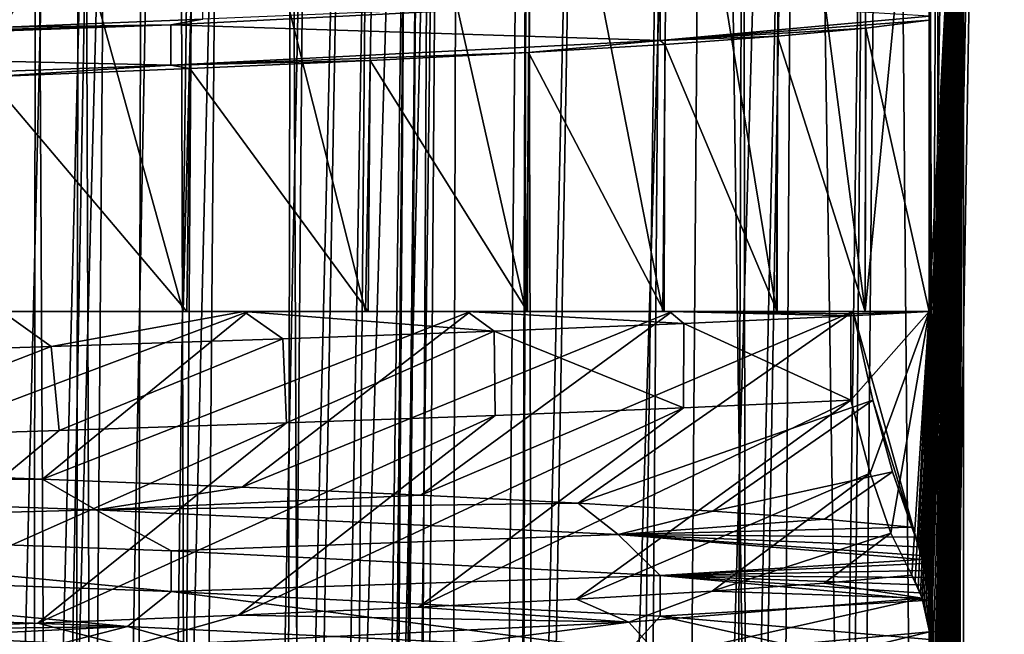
# Model space of a CAD drawing. Header units: millimetres. Extents: x -39.5 to 39.5, y -2 to 94.9.
# Tile 641 of 656: x 10.1 to 13.1, y 64 to 65.9. Entities that reach past the tile are written whole.
import ezdxf

# ---------------------------------------------------------------- set-up
doc = ezdxf.new("R2010")
doc.units = ezdxf.units.MM
doc.header["$LTSCALE"] = 65.185185
for name, color, linetype in [('12', 7, 'CONTINUOUS'), ('14', 7, 'CONTINUOUS'), ('458', 7, 'CONTINUOUS'), ('459', 7, 'CONTINUOUS'), ('460', 7, 'CONTINUOUS'), ('47', 7, 'CONTINUOUS'), ('51', 7, 'CONTINUOUS'), ('528', 7, 'CONTINUOUS'), ('529', 7, 'CONTINUOUS'), ('563', 7, 'CONTINUOUS'), ('615', 7, 'CONTINUOUS'), ('616', 7, 'CONTINUOUS'), ('617', 7, 'CONTINUOUS'), ('70', 7, 'CONTINUOUS'), ('71', 7, 'CONTINUOUS'), ('79', 7, 'CONTINUOUS')]:
    doc.layers.add(name, color=color, linetype=linetype)

msp = doc.modelspace()

# ---------------------------------------------------------------- linework, layer by layer
at = {"layer": '12', "color": 7, "linetype": 'Continuous'}
for points in [[(9.3443, 71, -14.3151), (10.2652, 71, -13.6698), (9.4765, 38.2974, -13.8814), (9.3443, 71, -14.3151)], [(10.2652, 71, -13.6698), (10.2065, 38.2987, -13.3538), (9.4765, 38.2974, -13.8814), (10.2652, 71, -13.6698)], [(10.5564, 71, 13.4463), (9.6496, 71, 14.1112), (9.9384, 38.2974, 13.5545), (10.5564, 71, 13.4463)], [(10.6502, 38.2974, 13.0027), (10.5564, 71, 13.4463), (9.9384, 38.2974, 13.5545), (10.6502, 38.2974, 13.0027)], [(11.4175, 71, 12.7232), (10.5564, 71, 13.4463), (10.6502, 38.2974, 13.0027), (11.4175, 71, 12.7232)], [(11.3315, 38.2987, 12.4134), (11.4175, 71, 12.7232), (10.6502, 38.2974, 13.0027), (11.3315, 38.2987, 12.4134)], [(12.4134, 38.2987, -11.3315), (12.7232, 71, -11.4175), (13.0025, 38.2974, -10.6503), (12.4134, 38.2987, -11.3315)], [(12.7232, 71, -11.4175), (13.4463, 71, -10.5564), (13.0025, 38.2974, -10.6503), (12.7232, 71, -11.4175)], [(13.0025, 38.2974, -10.6503), (13.4463, 71, -10.5564), (13.5544, 38.2974, -9.9386), (13.0025, 38.2974, -10.6503)]]:
    msp.add_3dface(points, dxfattribs=at)
at = {"layer": '14', "color": 7, "linetype": 'Continuous'}
for points in [[(9.7132, 60.1972, 11.2893), (9.2947, 60.1972, 11.6363), (10.1614, 94.3969, 11.5293), (9.7132, 60.1972, 11.2893)], [(10.1614, 94.3969, 11.5293), (9.2947, 60.1972, 11.6363), (9.314, 94.3969, 12.2241), (10.1614, 94.3969, 11.5293)], [(10.1189, 60.1972, 10.9271), (9.7132, 60.1972, 11.2893), (10.1614, 94.3969, 11.5293), (10.1189, 60.1972, 10.9271)], [(9.7658, 60.1972, -11.2438), (10.17, 60.1972, -10.8796), (9.9889, 94.3969, -11.6792), (9.7658, 60.1972, -11.2438)], [(9.9889, 94.3969, -11.6792), (10.17, 60.1972, -10.8796), (10.7968, 94.3969, -10.9366), (9.9889, 94.3969, -11.6792)], [(10.5111, 60.1972, 10.5503), (10.1189, 60.1972, 10.9271), (10.9574, 94.3969, 10.7756), (10.5111, 60.1972, 10.5503)], [(10.9574, 94.3969, 10.7756), (10.1189, 60.1972, 10.9271), (10.1614, 94.3969, 11.5293), (10.9574, 94.3969, 10.7756)], [(10.17, 60.1972, -10.8796), (10.5606, 60.1972, -10.5009), (10.7968, 94.3969, -10.9366), (10.17, 60.1972, -10.8796)], [(10.8894, 60.1972, 10.1594), (10.5111, 60.1972, 10.5503), (10.9574, 94.3969, 10.7756), (10.8894, 60.1972, 10.1594)], [(10.5606, 60.1972, -10.5009), (10.937, 60.1972, -10.1082), (10.7968, 94.3969, -10.9366), (10.5606, 60.1972, -10.5009)], [(10.7968, 94.3969, -10.9366), (10.937, 60.1972, -10.1082), (11.5489, 94.3969, -10.1392), (10.7968, 94.3969, -10.9366)], [(11.2532, 60.1972, 9.755), (10.8894, 60.1972, 10.1594), (11.6978, 94.3969, 9.967), (11.2532, 60.1972, 9.755)], [(11.6978, 94.3969, 9.967), (10.8894, 60.1972, 10.1594), (10.9574, 94.3969, 10.7756), (11.6978, 94.3969, 9.967)], [(10.937, 60.1972, -10.1082), (11.2987, 60.1972, -9.7022), (11.5489, 94.3969, -10.1392), (10.937, 60.1972, -10.1082)], [(11.6019, 60.1972, 9.3376), (11.2532, 60.1972, 9.755), (11.6978, 94.3969, 9.967), (11.6019, 60.1972, 9.3376)], [(11.2987, 60.1972, -9.7022), (11.6453, 60.1972, -9.2833), (11.5489, 94.3969, -10.1392), (11.2987, 60.1972, -9.7022)], [(11.5489, 94.3969, -10.1392), (11.6453, 60.1972, -9.2833), (12.2419, 94.3969, -9.2907), (11.5489, 94.3969, -10.1392)], [(11.9351, 60.1972, 8.9076), (11.6019, 60.1972, 9.3376), (12.3786, 94.3969, 9.1077), (11.9351, 60.1972, 8.9076)], [(12.3786, 94.3969, 9.1077), (11.6019, 60.1972, 9.3376), (11.6978, 94.3969, 9.967), (12.3786, 94.3969, 9.1077)], [(11.6453, 60.1972, -9.2833), (11.9763, 60.1972, -8.8522), (12.2419, 94.3969, -9.2907), (11.6453, 60.1972, -9.2833)], [(12.2525, 60.1972, 8.4658), (11.9351, 60.1972, 8.9076), (12.3786, 94.3969, 9.1077), (12.2525, 60.1972, 8.4658)], [(11.9763, 60.1972, -8.8522), (12.2913, 60.1972, -8.4093), (12.2419, 94.3969, -9.2907), (11.9763, 60.1972, -8.8522)], [(12.2419, 94.3969, -9.2907), (12.2913, 60.1972, -8.4093), (12.8722, 94.3969, -8.3956), (12.2419, 94.3969, -9.2907)], [(12.5535, 60.1972, 8.0128), (12.2525, 60.1972, 8.4658), (12.9964, 94.3969, 8.2021), (12.5535, 60.1972, 8.0128)], [(12.9964, 94.3969, 8.2021), (12.2525, 60.1972, 8.4658), (12.3786, 94.3969, 9.1077), (12.9964, 94.3969, 8.2021)], [(12.2913, 60.1972, -8.4093), (12.5899, 60.1972, -7.9553), (12.8722, 94.3969, -8.3956), (12.2913, 60.1972, -8.4093)], [(12.8376, 60.1972, 7.5491), (12.5535, 60.1972, 8.0128), (12.9964, 94.3969, 8.2021), (12.8376, 60.1972, 7.5491)], [(12.5899, 60.1972, -7.9553), (12.8718, 60.1972, -7.4908), (12.8722, 94.3969, -8.3956), (12.5899, 60.1972, -7.9553)], [(13.1046, 60.1972, 7.0755), (12.8376, 60.1972, 7.5491), (13.5479, 94.3969, 7.255), (13.1046, 60.1972, 7.0755)], [(13.5479, 94.3969, 7.255), (12.8376, 60.1972, 7.5491), (12.9964, 94.3969, 8.2021), (13.5479, 94.3969, 7.255)], [(12.8718, 60.1972, -7.4908), (13.1364, 60.1972, -7.0163), (13.4372, 94.3969, -7.458), (12.8718, 60.1972, -7.4908)], [(12.8722, 94.3969, -8.3956), (12.8718, 60.1972, -7.4908), (13.4372, 94.3969, -7.458), (12.8722, 94.3969, -8.3956)]]:
    msp.add_3dface(points, dxfattribs=at)
at = {"layer": '458', "linetype": 'Continuous'}
for points in [[(9.9569, 65, -8.358), (10.0231, 67, -8.2785), (10.5761, 65, -7.5595), (9.9569, 65, -8.358)], [(10.6265, 67, 7.4885), (10.0231, 67, 8.2785), (10.0334, 65.8661, 8.2663), (10.6265, 67, 7.4885)], [(10.0231, 67, -8.2785), (10.6265, 67, -7.4885), (10.5761, 65, -7.5595), (10.0231, 67, -8.2785)], [(10.6359, 65.8905, 7.4751), (10.6265, 67, 7.4885), (10.0334, 65.8661, 8.2663), (10.6359, 65.8905, 7.4751)], [(10.5761, 65, -7.5595), (10.6265, 67, -7.4885), (11.1303, 65, -6.7165), (10.5761, 65, -7.5595)], [(10.6265, 67, -7.4885), (11.1683, 67, -6.6531), (11.1303, 65, -6.7165), (10.6265, 67, -7.4885)], [(11.1303, 65, -6.7165), (11.1683, 67, -6.6531), (11.6184, 65, -5.832), (11.1303, 65, -6.7165)], [(11.1683, 67, -6.6531), (11.6443, 67, -5.7801), (11.6184, 65, -5.832), (11.1683, 67, -6.6531)], [(11.6184, 65, -5.832), (11.6443, 67, -5.7801), (12.0356, 65, -4.9132), (11.6184, 65, -5.832)], [(11.6443, 67, -5.7801), (12.0523, 67, -4.872), (12.0356, 65, -4.9132), (11.6443, 67, -5.7801)], [(12.0356, 65, -4.9132), (12.0523, 67, -4.872), (12.3809, 65, -3.9641), (12.0356, 65, -4.9132)], [(12.0523, 67, -4.872), (12.3897, 67, -3.9364), (12.3809, 65, -3.9641), (12.0523, 67, -4.872)], [(12.3809, 65, -3.9641), (12.3897, 67, -3.9364), (12.6504, 65, -2.994), (12.3809, 65, -3.9641)], [(12.3897, 67, -3.9364), (12.6536, 67, -2.9801), (12.6504, 65, -2.994), (12.3897, 67, -3.9364)], [(12.6536, 67, -2.9801), (12.8452, 67, -2.0005), (12.6504, 65, -2.994), (12.6536, 67, -2.9801)], [(12.6504, 65, -2.994), (12.8452, 67, -2.0005), (12.8452, 65, -2.0005), (12.6504, 65, -2.994)], [(12.8452, 65, 2.0005), (12.8452, 65.8873, 2.0005), (12.6526, 65.8628, 2.9851), (12.8452, 65, 2.0005)], [(12.3845, 65.8382, 3.9529), (12.651, 65, 2.9912), (12.6526, 65.8628, 2.9851), (12.3845, 65.8382, 3.9529)], [(12.651, 65, 2.9912), (12.8452, 65, 2.0005), (12.6526, 65.8628, 2.9851), (12.651, 65, 2.9912)], [(11.6271, 65.7889, 5.8146), (12.0392, 65, 4.9043), (12.0417, 65.8135, 4.8986), (11.6271, 65.7889, 5.8146)], [(12.0392, 65, 4.9043), (12.3828, 65, 3.9582), (12.0417, 65.8135, 4.8986), (12.0392, 65, 4.9043)], [(12.0417, 65.8135, 4.8986), (12.3828, 65, 3.9582), (12.3845, 65.8382, 3.9529), (12.0417, 65.8135, 4.8986)], [(12.3828, 65, 3.9582), (12.651, 65, 2.9912), (12.3845, 65.8382, 3.9529), (12.3828, 65, 3.9582)], [(11.1449, 65.7644, 6.6926), (11.6239, 65, 5.8211), (11.6271, 65.7889, 5.8146), (11.1449, 65.7644, 6.6926)], [(11.6239, 65, 5.8211), (12.0392, 65, 4.9043), (11.6271, 65.7889, 5.8146), (11.6239, 65, 5.8211)], [(10.5964, 65.7398, 7.531), (11.1385, 65, 6.7029), (11.1449, 65.7644, 6.6926), (10.5964, 65.7398, 7.531)], [(11.1385, 65, 6.7029), (11.6239, 65, 5.8211), (11.1449, 65.7644, 6.6926), (11.1385, 65, 6.7029)], [(9.982, 65.7152, 8.3282), (10.5867, 65, 7.5447), (10.5964, 65.7398, 7.531), (9.982, 65.7152, 8.3282)], [(10.5867, 65, 7.5447), (11.1385, 65, 6.7029), (10.5964, 65.7398, 7.531), (10.5867, 65, 7.5447)], [(9.9711, 65, 8.341), (10.5867, 65, 7.5447), (9.982, 65.7152, 8.3282), (9.9711, 65, 8.341)]]:
    msp.add_3dface(points, dxfattribs=at)
at = {"layer": '459', "linetype": 'Continuous'}
for points in [[(9.296, 65, 9.0876), (8.565, 65, 9.7794), (10.7602, 65, 9.043), (9.296, 65, 9.0876)], [(10.7602, 65, 9.043), (8.565, 65, 9.7794), (10.0249, 65, 9.7933), (10.7602, 65, 9.043)], [(9.279, 65, -9.1049), (9.9569, 65, -8.358), (10.7733, 65, -8.9719), (9.279, 65, -9.1049)], [(10.0385, 65, -9.7278), (9.279, 65, -9.1049), (10.7733, 65, -8.9719), (10.0385, 65, -9.7278)], [(9.9711, 65, 8.341), (9.296, 65, 9.0876), (10.7602, 65, 9.043), (9.9711, 65, 8.341)], [(9.9569, 65, -8.358), (10.5761, 65, -7.5595), (11.4505, 65, -8.1618), (9.9569, 65, -8.358)], [(10.7733, 65, -8.9719), (9.9569, 65, -8.358), (11.4505, 65, -8.1618), (10.7733, 65, -8.9719)], [(10.5867, 65, 7.5447), (9.9711, 65, 8.341), (11.44, 65, 8.2372), (10.5867, 65, 7.5447)], [(11.44, 65, 8.2372), (9.9711, 65, 8.341), (10.7602, 65, 9.043), (11.44, 65, 8.2372)], [(10.5761, 65, -7.5595), (11.1303, 65, -6.7165), (12.0636, 65, -7.3044), (10.5761, 65, -7.5595)], [(11.4505, 65, -8.1618), (10.5761, 65, -7.5595), (12.0636, 65, -7.3044), (11.4505, 65, -8.1618)], [(11.1385, 65, 6.7029), (10.5867, 65, 7.5447), (12.0559, 65, 7.3848), (11.1385, 65, 6.7029)], [(12.0559, 65, 7.3848), (10.5867, 65, 7.5447), (11.44, 65, 8.2372), (12.0559, 65, 7.3848)], [(11.1303, 65, -6.7165), (11.6184, 65, -5.832), (12.6147, 65, -6.3975), (11.1303, 65, -6.7165)], [(11.1303, 65, -6.7165), (12.6147, 65, -6.3975), (12.0636, 65, -7.3044), (11.1303, 65, -6.7165)], [(11.6239, 65, 5.8211), (11.1385, 65, 6.7029), (12.6102, 65, 6.4834), (11.6239, 65, 5.8211)], [(12.6102, 65, 6.4834), (11.1385, 65, 6.7029), (12.0559, 65, 7.3848), (12.6102, 65, 6.4834)], [(11.6184, 65, -5.832), (12.0356, 65, -4.9132), (12.6147, 65, -6.3975), (11.6184, 65, -5.832)], [(12.0392, 65, 4.9043), (11.6239, 65, 5.8211), (12.6102, 65, 6.4834), (12.0392, 65, 4.9043)], [(12.0356, 65, -4.9132), (12.3809, 65, -3.9641), (12.6147, 65, -6.3975), (12.0356, 65, -4.9132)], [(12.3828, 65, 3.9582), (12.0392, 65, 4.9043), (12.6102, 65, 6.4834), (12.3828, 65, 3.9582)], [(12.3809, 65, -3.9641), (12.6504, 65, -2.994), (12.6147, 65, -6.3975), (12.3809, 65, -3.9641)], [(12.651, 65, 2.9912), (12.3828, 65, 3.9582), (12.6102, 65, 6.4834), (12.651, 65, 2.9912)], [(12.8452, 65, 2.0005), (12.651, 65, 2.9912), (12.6102, 65, 6.4834), (12.8452, 65, 2.0005)], [(12.6504, 65, -2.994), (12.8452, 65, -2.0005), (12.6147, 65, -6.3975), (12.6504, 65, -2.994)]]:
    msp.add_3dface(points, dxfattribs=at)
at = {"layer": '460', "linetype": 'Continuous'}
for points in [[(12.6076, 64.987, 6.5337), (12.0988, 64.9638, 7.4336), (12.6076, 64.7306, 6.5337), (12.6076, 64.987, 6.5337)], [(11.5224, 64.9405, 8.2991), (10.8795, 64.917, 9.1256), (10.8908, 64.661, 9.1121), (11.5224, 64.9405, 8.2991)], [(11.5254, 64.6842, 8.2948), (11.5224, 64.9405, 8.2991), (10.8908, 64.661, 9.1121), (11.5254, 64.6842, 8.2948)], [(12.0988, 64.9638, 7.4336), (11.5224, 64.9405, 8.2991), (12.0986, 64.7074, 7.4339), (12.0988, 64.9638, 7.4336)], [(12.0986, 64.7074, 7.4339), (11.5224, 64.9405, 8.2991), (11.5254, 64.6842, 8.2948), (12.0986, 64.7074, 7.4339)], [(12.6076, 64.7306, 6.5337), (12.0988, 64.9638, 7.4336), (12.0986, 64.7074, 7.4339), (12.6076, 64.7306, 6.5337)], [(10.8795, 64.917, 9.1256), (10.1741, 64.8935, 9.9059), (10.1984, 64.6378, 9.8809), (10.8795, 64.917, 9.1256)], [(10.8908, 64.661, 9.1121), (10.8795, 64.917, 9.1256), (10.1984, 64.6378, 9.8809), (10.8908, 64.661, 9.1121)], [(10.1741, 64.8935, 9.9059), (9.4134, 64.8699, 10.6314), (9.4523, 64.6146, 10.5969), (10.1741, 64.8935, 9.9059)], [(10.1984, 64.6378, 9.8809), (10.1741, 64.8935, 9.9059), (9.4523, 64.6146, 10.5969), (10.1984, 64.6378, 9.8809)]]:
    msp.add_3dface(points, dxfattribs=at)
at = {"layer": '47', "color": 7, "linetype": 'Continuous'}
for points in [[(10.4587, 71, -13.9278), (11.3428, 71, -13.2178), (10.3807, 38.2987, -13.586), (10.4587, 71, -13.9278)], [(10.3807, 38.2987, -13.586), (11.3428, 71, -13.2178), (11.1708, 38.2971, -12.9442), (10.3807, 38.2987, -13.586)], [(11.3428, 71, -13.2178), (12.1789, 71, -12.4517), (11.1708, 38.2971, -12.9442), (11.3428, 71, -13.2178)], [(11.1708, 38.2971, -12.9442), (12.1789, 71, -12.4517), (11.922, 38.2971, -12.2557), (11.1708, 38.2971, -12.9442)], [(12.1789, 71, -12.4517), (12.6296, 38.2987, -11.5253), (11.922, 38.2971, -12.2557), (12.1789, 71, -12.4517)], [(12.1789, 71, -12.4517), (12.9633, 71, -11.6328), (12.6296, 38.2987, -11.5253), (12.1789, 71, -12.4517)]]:
    msp.add_3dface(points, dxfattribs=at)
at = {"layer": '51', "color": 7, "linetype": 'Continuous'}
for points in [[(12.4517, 71, 12.1789), (11.6328, 71, 12.9633), (11.5253, 38.2987, 12.6296), (12.4517, 71, 12.1789)], [(12.4517, 71, 12.1789), (11.5253, 38.2987, 12.6296), (12.2557, 38.2971, 11.922), (12.4517, 71, 12.1789)], [(12.9442, 38.2971, 11.1708), (12.4517, 71, 12.1789), (12.2557, 38.2971, 11.922), (12.9442, 38.2971, 11.1708)], [(13.2178, 71, 11.3428), (12.4517, 71, 12.1789), (12.9442, 38.2971, 11.1708), (13.2178, 71, 11.3428)], [(13.586, 38.2987, 10.3807), (13.2178, 71, 11.3428), (12.9442, 38.2971, 11.1708), (13.586, 38.2987, 10.3807)]]:
    msp.add_3dface(points, dxfattribs=at)
at = {"layer": '528', "linetype": 'Continuous'}
for points in [[(12.95, 67), (12.8452, 65, 2.0005), (12.8034, 64.1788, 2.798), (12.95, 67)], [(12.8122, 62.1593, 2.6303), (12.95, 67), (12.8034, 62.1788, 2.798), (12.8122, 62.1593, 2.6303)], [(12.95, 67), (12.8495, 63.9313, 1.9186), (12.8034, 62.1788, 2.798), (12.95, 67)], [(12.8122, 64.1593, 2.6303), (12.95, 67), (12.8034, 64.1788, 2.798), (12.8122, 64.1593, 2.6303)], [(12.8194, 62.1403, 2.4914), (12.95, 67), (12.8122, 62.1593, 2.6303), (12.8194, 62.1403, 2.4914)], [(12.8194, 64.1403, 2.4914), (12.95, 67), (12.8122, 64.1593, 2.6303), (12.8194, 64.1403, 2.4914)], [(12.8239, 60.1271, 2.4063), (12.95, 67), (12.8174, 60.1459, 2.5302), (12.8239, 60.1271, 2.4063)], [(12.8174, 60.1459, 2.5302), (12.95, 67), (12.8495, 61.9313, 1.9186), (12.8174, 60.1459, 2.5302)], [(12.8238, 62.1273, 2.4074), (12.95, 67), (12.8194, 62.1403, 2.4914), (12.8238, 62.1273, 2.4074)], [(12.8238, 64.1273, 2.4074), (12.95, 67), (12.8194, 64.1403, 2.4914), (12.8238, 64.1273, 2.4074)], [(12.8255, 62.1219, 2.3749), (12.95, 67), (12.8238, 62.1273, 2.4074), (12.8255, 62.1219, 2.3749)], [(12.8255, 64.1219, 2.3749), (12.95, 67), (12.8238, 64.1273, 2.4074), (12.8255, 64.1219, 2.3749)], [(12.8258, 60.1211, 2.3701), (12.95, 67), (12.8239, 60.1271, 2.4063), (12.8258, 60.1211, 2.3701)], [(12.8308, 58.1041, 2.2745), (12.95, 67), (12.8255, 58.1219, 2.3749), (12.8308, 58.1041, 2.2745)], [(12.8255, 58.1219, 2.3749), (12.95, 67), (12.8507, 59.9641, 1.8954), (12.8255, 58.1219, 2.3749)], [(12.8308, 62.1041, 2.2745), (12.95, 67), (12.8255, 62.1219, 2.3749), (12.8308, 62.1041, 2.2745)], [(12.8308, 64.1041, 2.2745), (12.95, 67), (12.8255, 64.1219, 2.3749), (12.8308, 64.1041, 2.2745)], [(12.8326, 60.0973, 2.24), (12.95, 67), (12.8258, 60.1211, 2.3701), (12.8326, 60.0973, 2.24)], [(12.8355, 56.0857, 2.184), (12.95, 67), (12.8308, 56.1041, 2.2745), (12.8355, 56.0857, 2.184)], [(12.8308, 56.1041, 2.2745), (12.95, 67), (12.8503, 57.9766, 1.9023), (12.8308, 56.1041, 2.2745)], [(12.8355, 58.0857, 2.184), (12.95, 67), (12.8308, 58.1041, 2.2745), (12.8355, 58.0857, 2.184)], [(12.8355, 62.0857, 2.184), (12.95, 67), (12.8308, 62.1041, 2.2745), (12.8355, 62.0857, 2.184)], [(12.8355, 64.0857, 2.184), (12.95, 67), (12.8308, 64.1041, 2.2745), (12.8355, 64.0857, 2.184)], [(12.8386, 60.0723, 2.1254), (12.95, 67), (12.8326, 60.0973, 2.24), (12.8386, 60.0723, 2.1254)], [(12.8401, 56.0654, 2.0979), (12.95, 67), (12.8355, 56.0857, 2.184), (12.8401, 56.0654, 2.0979)], [(12.8401, 58.0654, 2.0979), (12.95, 67), (12.8355, 58.0857, 2.184), (12.8401, 58.0654, 2.0979)], [(12.8401, 62.0654, 2.0979), (12.95, 67), (12.8355, 62.0857, 2.184), (12.8401, 62.0654, 2.0979)], [(12.8401, 64.0654, 2.0979), (12.95, 67), (12.8355, 64.0857, 2.184), (12.8401, 64.0654, 2.0979)], [(12.8413, 54.059, 2.0739), (12.95, 67), (12.8369, 54.0797, 2.1572), (12.8413, 54.059, 2.0739)], [(12.8369, 54.0797, 2.1572), (12.95, 67), (12.8503, 55.9766, 1.9023), (12.8369, 54.0797, 2.1572)], [(12.8439, 60.0445, 2.0248), (12.95, 67), (12.8386, 60.0723, 2.1254), (12.8439, 60.0445, 2.0248)], [(12.8442, 48.0424, 2.0183), (12.95, 67), (12.8401, 48.0654, 2.0979), (12.8442, 48.0424, 2.0183)], [(12.8401, 48.0654, 2.0979), (12.95, 67), (12.8503, 49.9766, 1.9023), (12.8401, 48.0654, 2.0979)], [(12.8442, 50.0424, 2.0183), (12.95, 67), (12.8401, 50.0654, 2.0979), (12.8442, 50.0424, 2.0183)], [(12.8401, 50.0654, 2.0979), (12.95, 67), (12.8503, 51.9766, 1.9023), (12.8401, 50.0654, 2.0979)], [(12.8442, 52.0424, 2.0183), (12.95, 67), (12.8401, 52.0654, 2.0979), (12.8442, 52.0424, 2.0183)], [(12.8401, 52.0654, 2.0979), (12.95, 67), (12.8505, 53.9599, 1.899), (12.8401, 52.0654, 2.0979)], [(12.8442, 56.0424, 2.0183), (12.95, 67), (12.8401, 56.0654, 2.0979), (12.8442, 56.0424, 2.0183)], [(12.8442, 58.0424, 2.0183), (12.95, 67), (12.8401, 58.0654, 2.0979), (12.8442, 58.0424, 2.0183)], [(12.8442, 62.0424, 2.0183), (12.95, 67), (12.8401, 62.0654, 2.0979), (12.8442, 62.0424, 2.0183)], [(12.8442, 64.0424, 2.0183), (12.95, 67), (12.8401, 64.0654, 2.0979), (12.8442, 64.0424, 2.0183)], [(12.8454, 54.0346, 1.9958), (12.95, 67), (12.8413, 54.059, 2.0739), (12.8454, 54.0346, 1.9958)], [(12.8475, 38.0187, 1.9567), (12.95, 67), (12.8436, 38.046, 2.0295), (12.8475, 38.0187, 1.9567)], [(12.8436, 38.046, 2.0295), (12.95, 67), (12.8503, 39.9766, 1.9023), (12.8436, 38.046, 2.0295)], [(12.8474, 44.0192, 1.958), (12.95, 67), (12.8438, 44.0451, 2.0267), (12.8474, 44.0192, 1.958)], [(12.8438, 44.0451, 2.0267), (12.95, 67), (12.8503, 45.9766, 1.9023), (12.8438, 44.0451, 2.0267)], [(12.8467, 60.0247, 1.9705), (12.95, 67), (12.8439, 60.0445, 2.0248), (12.8467, 60.0247, 1.9705)], [(12.8467, 40.0248, 1.9707), (12.95, 67), (12.8442, 40.0424, 2.0183), (12.8467, 40.0248, 1.9707)], [(12.8442, 40.0424, 2.0183), (12.95, 67), (12.8503, 41.9766, 1.9023), (12.8442, 40.0424, 2.0183)], [(12.8467, 42.0248, 1.9707), (12.95, 67), (12.8442, 42.0424, 2.0183), (12.8467, 42.0248, 1.9707)], [(12.8442, 42.0424, 2.0183), (12.95, 67), (12.8501, 43.9849, 1.907), (12.8442, 42.0424, 2.0183)], [(12.8467, 46.0248, 1.9707), (12.95, 67), (12.8442, 46.0424, 2.0183), (12.8467, 46.0248, 1.9707)], [(12.8442, 46.0424, 2.0183), (12.95, 67), (12.8503, 47.9766, 1.9023), (12.8442, 46.0424, 2.0183)], [(12.8467, 48.0248, 1.9707), (12.95, 67), (12.8442, 48.0424, 2.0183), (12.8467, 48.0248, 1.9707)], [(12.8467, 50.0248, 1.9707), (12.95, 67), (12.8442, 50.0424, 2.0183), (12.8467, 50.0248, 1.9707)], [(12.8467, 52.0248, 1.9707), (12.95, 67), (12.8442, 52.0424, 2.0183), (12.8467, 52.0248, 1.9707)], [(12.8467, 56.0248, 1.9707), (12.95, 67), (12.8442, 56.0424, 2.0183), (12.8467, 56.0248, 1.9707)], [(12.8467, 58.0248, 1.9707), (12.95, 67), (12.8442, 58.0424, 2.0183), (12.8467, 58.0248, 1.9707)], [(12.8467, 62.0248, 1.9707), (12.95, 67), (12.8442, 62.0424, 2.0183), (12.8467, 62.0248, 1.9707)], [(12.8467, 64.0248, 1.9707), (12.95, 67), (12.8442, 64.0424, 2.0183), (12.8467, 64.0248, 1.9707)], [(12.8452, 65, 2.0005), (12.95, 67), (12.8476, 65.9091, 1.953), (12.8452, 65, 2.0005)], [(12.8467, 54.025, 1.971), (12.95, 67), (12.8454, 54.0346, 1.9958), (12.8467, 54.025, 1.971)], [(12.8478, 40.0153, 1.9499), (12.95, 67), (12.8467, 40.0248, 1.9707), (12.8478, 40.0153, 1.9499)], [(12.8478, 42.0153, 1.9499), (12.95, 67), (12.8467, 42.0248, 1.9707), (12.8478, 42.0153, 1.9499)], [(12.8478, 46.0153, 1.9499), (12.95, 67), (12.8467, 46.0248, 1.9707), (12.8478, 46.0153, 1.9499)], [(12.8478, 48.0153, 1.9499), (12.95, 67), (12.8467, 48.0248, 1.9707), (12.8478, 48.0153, 1.9499)], [(12.8478, 50.0153, 1.9499), (12.95, 67), (12.8467, 50.0248, 1.9707), (12.8478, 50.0153, 1.9499)], [(12.8478, 52.0153, 1.9499), (12.95, 67), (12.8467, 52.0248, 1.9707), (12.8478, 52.0153, 1.9499)], [(12.8488, 54.0048, 1.9309), (12.95, 67), (12.8467, 54.025, 1.971), (12.8488, 54.0048, 1.9309)], [(12.8478, 56.0153, 1.9499), (12.95, 67), (12.8467, 56.0248, 1.9707), (12.8478, 56.0153, 1.9499)], [(12.8478, 58.0153, 1.9499), (12.95, 67), (12.8467, 58.0248, 1.9707), (12.8478, 58.0153, 1.9499)], [(12.8479, 60.0141, 1.9474), (12.95, 67), (12.8467, 60.0247, 1.9705), (12.8479, 60.0141, 1.9474)], [(12.8478, 62.0153, 1.9499), (12.95, 67), (12.8467, 62.0248, 1.9707), (12.8478, 62.0153, 1.9499)], [(12.8478, 64.0153, 1.9499), (12.95, 67), (12.8467, 64.0248, 1.9707), (12.8478, 64.0153, 1.9499)], [(12.8501, 43.9849, 1.907), (12.95, 67), (12.8474, 44.0192, 1.958), (12.8501, 43.9849, 1.907)], [(12.95, 38), (12.95, 67), (12.8475, 38.0187, 1.9567), (12.95, 38)], [(12.8503, 39.9766, 1.9023), (12.95, 67), (12.8478, 40.0153, 1.9499), (12.8503, 39.9766, 1.9023)], [(12.8503, 41.9766, 1.9023), (12.95, 67), (12.8478, 42.0153, 1.9499), (12.8503, 41.9766, 1.9023)], [(12.8503, 45.9766, 1.9023), (12.95, 67), (12.8478, 46.0153, 1.9499), (12.8503, 45.9766, 1.9023)], [(12.8503, 47.9766, 1.9023), (12.95, 67), (12.8478, 48.0153, 1.9499), (12.8503, 47.9766, 1.9023)], [(12.8503, 49.9766, 1.9023), (12.95, 67), (12.8478, 50.0153, 1.9499), (12.8503, 49.9766, 1.9023)], [(12.8503, 51.9766, 1.9023), (12.95, 67), (12.8478, 52.0153, 1.9499), (12.8503, 51.9766, 1.9023)], [(12.8503, 55.9766, 1.9023), (12.95, 67), (12.8478, 56.0153, 1.9499), (12.8503, 55.9766, 1.9023)], [(12.8503, 57.9766, 1.9023), (12.95, 67), (12.8478, 58.0153, 1.9499), (12.8503, 57.9766, 1.9023)], [(12.8503, 61.9766, 1.9023), (12.95, 67), (12.8478, 62.0153, 1.9499), (12.8503, 61.9766, 1.9023)], [(12.8503, 63.9766, 1.9023), (12.95, 67), (12.8478, 64.0153, 1.9499), (12.8503, 63.9766, 1.9023)], [(12.8507, 59.9641, 1.8954), (12.95, 67), (12.8479, 60.0141, 1.9474), (12.8507, 59.9641, 1.8954)], [(12.8505, 53.9599, 1.899), (12.95, 67), (12.8488, 54.0048, 1.9309), (12.8505, 53.9599, 1.899)], [(12.8495, 61.9313, 1.9186), (12.95, 67), (12.8503, 61.9766, 1.9023), (12.8495, 61.9313, 1.9186)], [(12.8495, 63.9313, 1.9186), (12.95, 67), (12.8503, 63.9766, 1.9023), (12.8495, 63.9313, 1.9186)], [(12.8467, 65.9, 1.9713), (12.8452, 65, 2.0005), (12.8476, 65.9091, 1.953), (12.8467, 65.9, 1.9713)], [(12.8452, 65.8873, 2.0005), (12.8452, 65, 2.0005), (12.8467, 65.9, 1.9713), (12.8452, 65.8873, 2.0005)], [(12.8452, 65, 2.0005), (12.6076, 64.987, 6.5337), (12.6076, 64.7306, 6.5337), (12.8452, 65, 2.0005)], [(12.6076, 64.987, 6.5337), (12.8452, 65, 2.0005), (12.6089, 64.9935, 6.5085), (12.6076, 64.987, 6.5337)], [(12.8452, 65, 2.0005), (12.6076, 64.7306, 6.5337), (12.6665, 64.5078, 5.4086), (12.8452, 65, 2.0005)], [(12.8452, 65, 2.0005), (12.6102, 65, 6.4834), (12.6089, 64.9935, 6.5085), (12.8452, 65, 2.0005)], [(12.7287, 64.3251, 4.222), (12.8452, 65, 2.0005), (12.6665, 64.5078, 5.4086), (12.7287, 64.3251, 4.222)], [(12.7927, 64.1975, 3.001), (12.8452, 65, 2.0005), (12.7287, 64.3251, 4.222), (12.7927, 64.1975, 3.001)], [(12.8034, 64.1788, 2.798), (12.8452, 65, 2.0005), (12.7927, 64.1975, 3.001), (12.8034, 64.1788, 2.798)]]:
    msp.add_3dface(points, dxfattribs=at)
at = {"layer": '529', "linetype": 'Continuous'}
for points in [[(12.8452, 67, -2.0005), (12.95, 67), (12.95, 38), (12.8452, 67, -2.0005)], [(12.8452, 65, -2.0005), (12.8452, 67, -2.0005), (12.85, 64.0799, -1.9079), (12.8452, 65, -2.0005)], [(12.8452, 67, -2.0005), (12.95, 38), (12.85, 64.0799, -1.9079), (12.8452, 67, -2.0005)], [(12.6147, 65, -6.3975), (12.8452, 65, -2.0005), (12.8134, 64.284, -2.6061), (12.6147, 65, -6.3975)], [(12.6746, 64.7309, -5.2554), (12.6147, 65, -6.3975), (12.8134, 64.284, -2.6061), (12.6746, 64.7309, -5.2554)], [(12.8134, 64.284, -2.6061), (12.8452, 65, -2.0005), (12.8208, 64.2574, -2.4657), (12.8134, 64.284, -2.6061)], [(12.8208, 64.2574, -2.4657), (12.8452, 65, -2.0005), (12.8239, 64.2453, -2.4066), (12.8208, 64.2574, -2.4657)], [(12.8239, 64.2453, -2.4066), (12.8452, 65, -2.0005), (12.8267, 64.2335, -2.3522), (12.8239, 64.2453, -2.4066)], [(12.8267, 64.2335, -2.3522), (12.8452, 65, -2.0005), (12.8317, 64.2116, -2.2573), (12.8267, 64.2335, -2.3522)], [(12.8317, 64.2116, -2.2573), (12.8452, 65, -2.0005), (12.8361, 64.19, -2.1729), (12.8317, 64.2116, -2.2573)], [(12.8361, 64.19, -2.1729), (12.8452, 65, -2.0005), (12.8404, 64.1667, -2.0922), (12.8361, 64.19, -2.1729)], [(12.8404, 64.1667, -2.0922), (12.8452, 65, -2.0005), (12.8443, 64.1414, -2.0178), (12.8404, 64.1667, -2.0922)], [(12.8443, 64.1414, -2.0178), (12.8452, 65, -2.0005), (12.8468, 64.1215, -1.9701), (12.8443, 64.1414, -2.0178)], [(12.8468, 64.1215, -1.9701), (12.8452, 65, -2.0005), (12.8476, 64.1139, -1.9548), (12.8468, 64.1215, -1.9701)], [(12.8476, 64.1139, -1.9548), (12.8452, 65, -2.0005), (12.85, 64.0799, -1.9079), (12.8476, 64.1139, -1.9548)], [(12.7339, 64.5123, -4.1232), (12.6746, 64.7309, -5.2554), (12.8042, 64.3133, -2.7817), (12.7339, 64.5123, -4.1232)], [(12.8042, 64.3133, -2.7817), (12.6746, 64.7309, -5.2554), (12.8134, 64.284, -2.6061), (12.8042, 64.3133, -2.7817)], [(12.7927, 64.3442, -3.001), (12.7339, 64.5123, -4.1232), (12.8042, 64.3133, -2.7817), (12.7927, 64.3442, -3.001)], [(12.85, 64.0799, -1.9079), (12.95, 38), (12.8499, 64.0335, -1.9103), (12.85, 64.0799, -1.9079)], [(12.8499, 64.0335, -1.9103), (12.95, 38), (12.8473, 64.0017, -1.9603), (12.8499, 64.0335, -1.9103)]]:
    msp.add_3dface(points, dxfattribs=at)
at = {"layer": '563', "linetype": 'Continuous'}
for points in [[(9.9309, 67, 5.3746), (10.3402, 67, 4.5376), (9.7622, 45, 5.2829), (9.9309, 67, 5.3746)], [(9.7622, 45, 5.2829), (10.3402, 67, 4.5376), (10.1645, 45, 4.4603), (9.7622, 45, 5.2829)], [(10.3402, 67, -4.5376), (9.9309, 67, -5.3746), (9.7622, 45, -5.2829), (10.3402, 67, -4.5376)], [(10.1645, 45, -4.4603), (10.3402, 67, -4.5376), (9.7622, 45, -5.2829), (10.1645, 45, -4.4603)], [(10.3402, 67, 4.5376), (10.6798, 67, 3.6663), (10.1645, 45, 4.4603), (10.3402, 67, 4.5376)], [(10.1645, 45, 4.4603), (10.6798, 67, 3.6663), (10.4986, 45, 3.604), (10.1645, 45, 4.4603)], [(10.6798, 67, -3.6663), (10.3402, 67, -4.5376), (10.1645, 45, -4.4603), (10.6798, 67, -3.6663)], [(10.4986, 45, -3.604), (10.6798, 67, -3.6663), (10.1645, 45, -4.4603), (10.4986, 45, -3.604)], [(10.6798, 67, 3.6663), (10.9469, 67, 2.7703), (10.4986, 45, 3.604), (10.6798, 67, 3.6663)], [(10.4986, 45, 3.604), (10.9469, 67, 2.7703), (10.7608, 45, 2.7231), (10.4986, 45, 3.604)], [(10.9469, 67, -2.7703), (10.6798, 67, -3.6663), (10.4986, 45, -3.604), (10.9469, 67, -2.7703)], [(10.7608, 45, -2.7231), (10.9469, 67, -2.7703), (10.4986, 45, -3.604), (10.7608, 45, -2.7231)], [(10.9469, 67, 2.7703), (11.138, 67, 1.8587), (10.7608, 45, 2.7231), (10.9469, 67, 2.7703)], [(10.7608, 45, 2.7231), (11.138, 67, 1.8587), (10.9486, 45, 1.827), (10.7608, 45, 2.7231)], [(11.138, 67, -1.8587), (10.9469, 67, -2.7703), (10.7608, 45, -2.7231), (11.138, 67, -1.8587)], [(10.9486, 45, -1.827), (11.138, 67, -1.8587), (10.7608, 45, -2.7231), (10.9486, 45, -1.827)], [(11.138, 67, 1.8587), (11.2533, 67, 0.9344), (10.9486, 45, 1.827), (11.138, 67, 1.8587)], [(10.9486, 45, 1.827), (11.2533, 67, 0.9344), (11.0619, 45, 0.9184), (10.9486, 45, 1.827)], [(11.2533, 67, -0.9344), (11.138, 67, -1.8587), (10.9486, 45, -1.827), (11.2533, 67, -0.9344)], [(11.0619, 45, -0.9184), (11.2533, 67, -0.9344), (10.9486, 45, -1.827), (11.0619, 45, -0.9184)], [(11.2533, 67, 0.9344), (11.2916, 67), (11.0619, 45, 0.9184), (11.2533, 67, 0.9344)], [(11.0619, 45, 0.9184), (11.2916, 67), (11.1, 45), (11.0619, 45, 0.9184)], [(11.1, 45), (11.2533, 67, -0.9344), (11.0619, 45, -0.9184), (11.1, 45)], [(11.2916, 67), (11.2533, 67, -0.9344), (11.1, 45), (11.2916, 67)]]:
    msp.add_3dface(points, dxfattribs=at)
at = {"layer": '615', "linetype": 'Continuous'}
for points in [[(10.0385, 65, -9.7278), (10.7733, 65, -8.9719), (9.4826, 64.5142, -9.0961), (10.0385, 65, -9.7278)], [(9.4826, 64.5142, -9.0961), (10.7733, 65, -8.9719), (10.1485, 64.4899, -8.3467), (9.4826, 64.5142, -9.0961)], [(10.7733, 65, -8.9719), (11.4505, 65, -8.1618), (10.1485, 64.4899, -8.3467), (10.7733, 65, -8.9719)], [(10.1485, 64.4899, -8.3467), (11.4505, 65, -8.1618), (10.7553, 64.4656, -7.5487), (10.1485, 64.4899, -8.3467)], [(11.4505, 65, -8.1618), (12.0636, 65, -7.3044), (10.7553, 64.4656, -7.5487), (11.4505, 65, -8.1618)], [(10.7553, 64.4656, -7.5487), (12.0636, 65, -7.3044), (11.2995, 64.4413, -6.7068), (10.7553, 64.4656, -7.5487)], [(12.0636, 65, -7.3044), (12.6147, 65, -6.3975), (11.2995, 64.4413, -6.7068), (12.0636, 65, -7.3044)], [(11.2995, 64.4413, -6.7068), (12.6147, 65, -6.3975), (11.7779, 64.417, -5.8258), (11.2995, 64.4413, -6.7068)], [(12.6147, 65, -6.3975), (12.6746, 64.7309, -5.2554), (11.7779, 64.417, -5.8258), (12.6147, 65, -6.3975)], [(12.6076, 64.7306, 6.5337), (12.0986, 64.7074, 7.4339), (11.2919, 64.0999, 6.7195), (12.6076, 64.7306, 6.5337)], [(11.773, 64.1243, 5.8358), (12.6076, 64.7306, 6.5337), (11.2919, 64.0999, 6.7195), (11.773, 64.1243, 5.8358)], [(12.6665, 64.5078, 5.4086), (12.6076, 64.7306, 6.5337), (11.773, 64.1243, 5.8358), (12.6665, 64.5078, 5.4086)], [(11.7779, 64.417, -5.8258), (12.6746, 64.7309, -5.2554), (12.1878, 64.3927, -4.911), (11.7779, 64.417, -5.8258)], [(12.6746, 64.7309, -5.2554), (12.7339, 64.5123, -4.1232), (12.1878, 64.3927, -4.911), (12.6746, 64.7309, -5.2554)], [(12.0986, 64.7074, 7.4339), (11.5254, 64.6842, 8.2948), (10.7447, 64.0756, 7.5639), (12.0986, 64.7074, 7.4339)], [(11.2919, 64.0999, 6.7195), (12.0986, 64.7074, 7.4339), (10.7447, 64.0756, 7.5639), (11.2919, 64.0999, 6.7195)], [(11.5254, 64.6842, 8.2948), (10.8908, 64.661, 9.1121), (10.1344, 64.0512, 8.3639), (11.5254, 64.6842, 8.2948)], [(10.7447, 64.0756, 7.5639), (11.5254, 64.6842, 8.2948), (10.1344, 64.0512, 8.3639), (10.7447, 64.0756, 7.5639)], [(10.8908, 64.661, 9.1121), (10.1984, 64.6378, 9.8809), (9.4647, 64.0268, 9.1148), (10.8908, 64.661, 9.1121)], [(10.1344, 64.0512, 8.3639), (10.8908, 64.661, 9.1121), (9.4647, 64.0268, 9.1148), (10.1344, 64.0512, 8.3639)], [(10.1984, 64.6378, 9.8809), (9.4523, 64.6146, 10.5969), (9.4647, 64.0268, 9.1148), (10.1984, 64.6378, 9.8809)], [(12.185, 64.1487, 4.9178), (12.6665, 64.5078, 5.4086), (11.773, 64.1243, 5.8358), (12.185, 64.1487, 4.9178)], [(12.7287, 64.3251, 4.222), (12.6665, 64.5078, 5.4086), (12.185, 64.1487, 4.9178), (12.7287, 64.3251, 4.222)], [(12.1878, 64.3927, -4.911), (12.7339, 64.5123, -4.1232), (12.5267, 64.3684, -3.9675), (12.1878, 64.3927, -4.911)], [(12.7339, 64.5123, -4.1232), (12.7927, 64.3442, -3.001), (12.5267, 64.3684, -3.9675), (12.7339, 64.5123, -4.1232)], [(12.5256, 64.1731, 3.971), (12.7287, 64.3251, 4.222), (12.185, 64.1487, 4.9178), (12.5256, 64.1731, 3.971)], [(12.7927, 64.1975, 3.001), (12.7287, 64.3251, 4.222), (12.5256, 64.1731, 3.971), (12.7927, 64.1975, 3.001)]]:
    msp.add_3dface(points, dxfattribs=at)
at = {"layer": '616', "linetype": 'Continuous'}
for points in [[(12.0272, 65.949, 4.9259), (10.6359, 65.8905, 7.4751), (10.539, 65.8737, 7.6059), (12.0272, 65.949, 4.9259)], [(12.0272, 65.949, 4.9259), (10.539, 65.8737, 7.6059), (12.0273, 65.8252, 4.9259), (12.0272, 65.949, 4.9259)], [(12.8467, 65.9, 1.9713), (12.0272, 65.949, 4.9259), (12.0273, 65.8252, 4.9259), (12.8467, 65.9, 1.9713)], [(12.8452, 65.8873, 2.0005), (12.8467, 65.9, 1.9713), (12.0273, 65.8252, 4.9259), (12.8452, 65.8873, 2.0005)], [(10.539, 65.8737, 7.6059), (8.6572, 65.8175, 9.6981), (8.4644, 65.7985, 9.8627), (10.539, 65.8737, 7.6059)], [(10.539, 65.8737, 7.6059), (8.4644, 65.7985, 9.8627), (10.5389, 65.7499, 7.606), (10.539, 65.8737, 7.6059)], [(9.3713, 65.8417, 9.0099), (8.6572, 65.8175, 9.6981), (10.539, 65.8737, 7.6059), (9.3713, 65.8417, 9.0099)], [(10.0334, 65.8661, 8.2663), (9.3713, 65.8417, 9.0099), (10.539, 65.8737, 7.6059), (10.0334, 65.8661, 8.2663)], [(10.6359, 65.8905, 7.4751), (10.0334, 65.8661, 8.2663), (10.539, 65.8737, 7.6059), (10.6359, 65.8905, 7.4751)], [(12.0273, 65.8252, 4.9259), (10.539, 65.8737, 7.6059), (10.5389, 65.7499, 7.606), (12.0273, 65.8252, 4.9259)], [(12.6526, 65.8628, 2.9851), (12.8452, 65.8873, 2.0005), (12.0273, 65.8252, 4.9259), (12.6526, 65.8628, 2.9851)], [(12.3845, 65.8382, 3.9529), (12.6526, 65.8628, 2.9851), (12.0273, 65.8252, 4.9259), (12.3845, 65.8382, 3.9529)], [(11.6271, 65.7889, 5.8146), (12.0273, 65.8252, 4.9259), (10.5389, 65.7499, 7.606), (11.6271, 65.7889, 5.8146)], [(11.6271, 65.7889, 5.8146), (12.0417, 65.8135, 4.8986), (12.0273, 65.8252, 4.9259), (11.6271, 65.7889, 5.8146)], [(12.0417, 65.8135, 4.8986), (12.3845, 65.8382, 3.9529), (12.0273, 65.8252, 4.9259), (12.0417, 65.8135, 4.8986)], [(10.5389, 65.7499, 7.606), (8.4644, 65.7985, 9.8627), (8.4642, 65.6747, 9.863), (10.5389, 65.7499, 7.606)], [(11.1449, 65.7644, 6.6926), (11.6271, 65.7889, 5.8146), (10.5389, 65.7499, 7.606), (11.1449, 65.7644, 6.6926)], [(9.982, 65.7152, 8.3282), (10.5389, 65.7499, 7.606), (8.4642, 65.6747, 9.863), (9.982, 65.7152, 8.3282)], [(9.982, 65.7152, 8.3282), (10.5964, 65.7398, 7.531), (10.5389, 65.7499, 7.606), (9.982, 65.7152, 8.3282)], [(10.5964, 65.7398, 7.531), (11.1449, 65.7644, 6.6926), (10.5389, 65.7499, 7.606), (10.5964, 65.7398, 7.531)], [(9.4826, 64.5142, -9.0961), (10.1485, 64.4899, -8.3467), (8.1451, 64.472, -10.1935), (9.4826, 64.5142, -9.0961)], [(10.1485, 64.4899, -8.3467), (10.3105, 64.3966, -7.9965), (8.1451, 64.472, -10.1935), (10.1485, 64.4899, -8.3467)], [(10.3105, 64.3966, -7.9965), (8.4648, 64.3469, -9.8624), (8.1451, 64.472, -10.1935), (10.3105, 64.3966, -7.9965)], [(10.1485, 64.4899, -8.3467), (10.7553, 64.4656, -7.5487), (10.3105, 64.3966, -7.9965), (10.1485, 64.4899, -8.3467)], [(10.7553, 64.4656, -7.5487), (11.2995, 64.4413, -6.7068), (10.3105, 64.3966, -7.9965), (10.7553, 64.4656, -7.5487)], [(11.2995, 64.4413, -6.7068), (11.7779, 64.417, -5.8258), (10.3105, 64.3966, -7.9965), (11.2995, 64.4413, -6.7068)], [(11.7779, 64.417, -5.8258), (11.8996, 64.3212, -5.3525), (10.3105, 64.3966, -7.9965), (11.7779, 64.417, -5.8258)], [(11.7779, 64.417, -5.8258), (12.1878, 64.3927, -4.911), (11.8996, 64.3212, -5.3525), (11.7779, 64.417, -5.8258)], [(10.5392, 64.2717, -7.6055), (8.4648, 64.3469, -9.8624), (10.3105, 64.3966, -7.9965), (10.5392, 64.2717, -7.6055)], [(11.8996, 64.3212, -5.3525), (10.5392, 64.2717, -7.6055), (10.3105, 64.3966, -7.9965), (11.8996, 64.3212, -5.3525)], [(12.1878, 64.3927, -4.911), (12.5267, 64.3684, -3.9675), (11.8996, 64.3212, -5.3525), (12.1878, 64.3927, -4.911)], [(8.4644, 64.2232, -9.8628), (8.4648, 64.3469, -9.8624), (10.5391, 64.1479, -7.6058), (8.4644, 64.2232, -9.8628)], [(8.4648, 64.3469, -9.8624), (10.5392, 64.2717, -7.6055), (10.5391, 64.1479, -7.6058), (8.4648, 64.3469, -9.8624)], [(12.5267, 64.3684, -3.9675), (12.7927, 64.3442, -3.001), (11.8996, 64.3212, -5.3525), (12.5267, 64.3684, -3.9675)], [(12.7927, 64.3442, -3.001), (12.8042, 64.3133, -2.7817), (11.8996, 64.3212, -5.3525), (12.7927, 64.3442, -3.001)], [(12.0274, 64.1964, -4.9254), (10.5392, 64.2717, -7.6055), (11.8996, 64.3212, -5.3525), (12.0274, 64.1964, -4.9254)], [(12.8042, 64.3133, -2.7817), (12.8134, 64.284, -2.6061), (11.8996, 64.3212, -5.3525), (12.8042, 64.3133, -2.7817)], [(12.8134, 64.284, -2.6061), (12.8208, 64.2574, -2.4657), (11.8996, 64.3212, -5.3525), (12.8134, 64.284, -2.6061)], [(12.8208, 64.2574, -2.4657), (12.8239, 64.2453, -2.4066), (11.8996, 64.3212, -5.3525), (12.8208, 64.2574, -2.4657)], [(12.8239, 64.2453, -2.4066), (12.0274, 64.1964, -4.9254), (11.8996, 64.3212, -5.3525), (12.8239, 64.2453, -2.4066)], [(10.5392, 64.2717, -7.6055), (12.0274, 64.1964, -4.9254), (10.5391, 64.1479, -7.6058), (10.5392, 64.2717, -7.6055)], [(8.3304, 64.1147, -10.0429), (8.4644, 64.2232, -9.8628), (10.4071, 64.0412, -7.8708), (8.3304, 64.1147, -10.0429)], [(8.4644, 64.2232, -9.8628), (10.5391, 64.1479, -7.6058), (10.4071, 64.0412, -7.8708), (8.4644, 64.2232, -9.8628)], [(12.8239, 64.2453, -2.4066), (12.8267, 64.2335, -2.3522), (12.0274, 64.1964, -4.9254), (12.8239, 64.2453, -2.4066)], [(12.8267, 64.2335, -2.3522), (12.8317, 64.2116, -2.2573), (12.0274, 64.1964, -4.9254), (12.8267, 64.2335, -2.3522)], [(10.5391, 64.1479, -7.6058), (12.0274, 64.1964, -4.9254), (12.0274, 64.0727, -4.9257), (10.5391, 64.1479, -7.6058)], [(12.8317, 64.2116, -2.2573), (12.8361, 64.19, -2.1729), (12.0274, 64.1964, -4.9254), (12.8317, 64.2116, -2.2573)], [(12.8361, 64.19, -2.1729), (12.8404, 64.1667, -2.0922), (12.0274, 64.1964, -4.9254), (12.8361, 64.19, -2.1729)], [(12.8404, 64.1667, -2.0922), (12.8443, 64.1414, -2.0178), (12.0274, 64.1964, -4.9254), (12.8404, 64.1667, -2.0922)], [(12.8443, 64.1414, -2.0178), (12.8468, 64.1215, -1.9701), (12.0274, 64.1964, -4.9254), (12.8443, 64.1414, -2.0178)], [(12.0274, 64.1964, -4.9254), (12.8468, 64.1215, -1.9701), (12.0274, 64.0727, -4.9257), (12.0274, 64.1964, -4.9254)], [(12.8238, 64.1273, 2.4074), (12.7927, 64.1975, 3.001), (12.5256, 64.1731, 3.971), (12.8238, 64.1273, 2.4074)], [(12.8238, 64.1273, 2.4074), (12.8034, 64.1788, 2.798), (12.7927, 64.1975, 3.001), (12.8238, 64.1273, 2.4074)], [(12.8238, 64.1273, 2.4074), (12.5256, 64.1731, 3.971), (12.185, 64.1487, 4.9178), (12.8238, 64.1273, 2.4074)], [(12.8238, 64.1273, 2.4074), (12.8122, 64.1593, 2.6303), (12.8034, 64.1788, 2.798), (12.8238, 64.1273, 2.4074)], [(10.4071, 64.0412, -7.8708), (10.5391, 64.1479, -7.6058), (11.9317, 63.9677, -5.2811), (10.4071, 64.0412, -7.8708)], [(10.5391, 64.1479, -7.6058), (12.0274, 64.0727, -4.9257), (11.9317, 63.9677, -5.2811), (10.5391, 64.1479, -7.6058)], [(12.185, 64.1487, 4.9178), (11.773, 64.1243, 5.8358), (11.9322, 64.054, 5.2794), (12.185, 64.1487, 4.9178)], [(12.8238, 64.1273, 2.4074), (12.185, 64.1487, 4.9178), (11.9322, 64.054, 5.2794), (12.8238, 64.1273, 2.4074)], [(12.8238, 64.1273, 2.4074), (12.8194, 64.1403, 2.4914), (12.8122, 64.1593, 2.6303), (12.8238, 64.1273, 2.4074)], [(8.3304, 64.1147, -10.0429), (10.4071, 64.0412, -7.8708), (8.7395, 64.0196, -9.8123), (8.3304, 64.1147, -10.0429)], [(11.773, 64.1243, 5.8358), (11.2919, 64.0999, 6.7195), (11.9322, 64.054, 5.2794), (11.773, 64.1243, 5.8358)], [(12.8238, 64.1273, 2.4074), (11.9322, 64.054, 5.2794), (12.0271, 63.949, 4.9261), (12.8238, 64.1273, 2.4074)], [(12.8467, 64.0248, 1.9707), (12.8238, 64.1273, 2.4074), (12.0271, 63.949, 4.9261), (12.8467, 64.0248, 1.9707)], [(12.8468, 64.1215, -1.9701), (12.8473, 64.0017, -1.9603), (12.0274, 64.0727, -4.9257), (12.8468, 64.1215, -1.9701)], [(12.8467, 64.0248, 1.9707), (12.8255, 64.1219, 2.3749), (12.8238, 64.1273, 2.4074), (12.8467, 64.0248, 1.9707)], [(12.8467, 64.0248, 1.9707), (12.8308, 64.1041, 2.2745), (12.8255, 64.1219, 2.3749), (12.8467, 64.0248, 1.9707)], [(12.8467, 64.0248, 1.9707), (12.8355, 64.0857, 2.184), (12.8308, 64.1041, 2.2745), (12.8467, 64.0248, 1.9707)], [(12.8468, 64.1215, -1.9701), (12.8476, 64.1139, -1.9548), (12.8473, 64.0017, -1.9603), (12.8468, 64.1215, -1.9701)], [(12.8476, 64.1139, -1.9548), (12.8499, 64.0335, -1.9103), (12.8473, 64.0017, -1.9603), (12.8476, 64.1139, -1.9548)], [(12.8476, 64.1139, -1.9548), (12.85, 64.0799, -1.9079), (12.8499, 64.0335, -1.9103), (12.8476, 64.1139, -1.9548)], [(10.7447, 64.0756, 7.5639), (10.1344, 64.0512, 8.3639), (10.4078, 63.9805, 7.8695), (10.7447, 64.0756, 7.5639)], [(11.9322, 64.054, 5.2794), (10.7447, 64.0756, 7.5639), (10.4078, 63.9805, 7.8695), (11.9322, 64.054, 5.2794)], [(11.2919, 64.0999, 6.7195), (10.7447, 64.0756, 7.5639), (11.9322, 64.054, 5.2794), (11.2919, 64.0999, 6.7195)], [(12.0274, 64.0727, -4.9257), (12.8237, 63.8943, -2.4099), (11.9317, 63.9677, -5.2811), (12.0274, 64.0727, -4.9257)], [(12.8473, 64.0017, -1.9603), (12.8237, 63.8943, -2.4099), (12.0274, 64.0727, -4.9257), (12.8473, 64.0017, -1.9603)], [(12.8467, 64.0248, 1.9707), (12.8401, 64.0654, 2.0979), (12.8355, 64.0857, 2.184), (12.8467, 64.0248, 1.9707)], [(10.1344, 64.0512, 8.3639), (9.4647, 64.0268, 9.1148), (10.4078, 63.9805, 7.8695), (10.1344, 64.0512, 8.3639)], [(11.9322, 64.054, 5.2794), (10.4078, 63.9805, 7.8695), (10.5388, 63.8737, 7.6061), (11.9322, 64.054, 5.2794)], [(12.0271, 63.949, 4.9261), (11.9322, 64.054, 5.2794), (10.5388, 63.8737, 7.6061), (12.0271, 63.949, 4.9261)], [(12.8467, 64.0248, 1.9707), (12.8442, 64.0424, 2.0183), (12.8401, 64.0654, 2.0979), (12.8467, 64.0248, 1.9707)], [(8.7395, 64.0196, -9.8123), (10.4071, 64.0412, -7.8708), (9.4647, 63.9952, -9.1148), (8.7395, 64.0196, -9.8123)], [(9.4647, 64.0268, 9.1148), (8.7395, 64.0024, 9.8123), (10.4078, 63.9805, 7.8695), (9.4647, 64.0268, 9.1148)], [(9.4647, 63.9952, -9.1148), (10.4071, 64.0412, -7.8708), (10.1344, 63.9708, -8.3638), (9.4647, 63.9952, -9.1148)], [(10.1344, 63.9708, -8.3638), (10.4071, 64.0412, -7.8708), (10.7447, 63.9464, -7.5639), (10.1344, 63.9708, -8.3638)], [(10.4071, 64.0412, -7.8708), (11.9317, 63.9677, -5.2811), (10.7447, 63.9464, -7.5639), (10.4071, 64.0412, -7.8708)], [(12.8467, 64.0248, 1.9707), (12.0271, 63.949, 4.9261), (12.0278, 63.8252, 4.9247), (12.8467, 64.0248, 1.9707)], [(12.8467, 63.9004, 1.9703), (12.8467, 64.0248, 1.9707), (12.0278, 63.8252, 4.9247), (12.8467, 63.9004, 1.9703)], [(12.8467, 63.9004, 1.9703), (12.8478, 64.0153, 1.9499), (12.8467, 64.0248, 1.9707), (12.8467, 63.9004, 1.9703)]]:
    msp.add_3dface(points, dxfattribs=at)
at = {"layer": '617', "linetype": 'Continuous'}
for points in [[(10.0249, 65, 9.7933), (9.4134, 64.8699, 10.6314), (10.1741, 64.8935, 9.9059), (10.0249, 65, 9.7933)], [(10.7602, 65, 9.043), (10.0249, 65, 9.7933), (10.1741, 64.8935, 9.9059), (10.7602, 65, 9.043)], [(10.7602, 65, 9.043), (10.1741, 64.8935, 9.9059), (10.8795, 64.917, 9.1256), (10.7602, 65, 9.043)], [(11.44, 65, 8.2372), (10.7602, 65, 9.043), (11.5224, 64.9405, 8.2991), (11.44, 65, 8.2372)], [(10.7602, 65, 9.043), (10.8795, 64.917, 9.1256), (11.5224, 64.9405, 8.2991), (10.7602, 65, 9.043)], [(12.0559, 65, 7.3848), (11.44, 65, 8.2372), (12.0988, 64.9638, 7.4336), (12.0559, 65, 7.3848)], [(11.44, 65, 8.2372), (11.5224, 64.9405, 8.2991), (12.0988, 64.9638, 7.4336), (11.44, 65, 8.2372)], [(12.6102, 65, 6.4834), (12.0559, 65, 7.3848), (12.6089, 64.9935, 6.5085), (12.6102, 65, 6.4834)], [(12.0559, 65, 7.3848), (12.0988, 64.9638, 7.4336), (12.6076, 64.987, 6.5337), (12.0559, 65, 7.3848)], [(12.0559, 65, 7.3848), (12.6076, 64.987, 6.5337), (12.6089, 64.9935, 6.5085), (12.0559, 65, 7.3848)]]:
    msp.add_3dface(points, dxfattribs=at)
at = {"layer": '70', "color": 7, "linetype": 'Continuous'}
for points in [[(10.2065, 38.2987, -13.3538), (10.2652, 71, -13.6698), (10.3807, 38.2987, -13.586), (10.2065, 38.2987, -13.3538)], [(10.2652, 71, -13.6698), (10.4587, 71, -13.9278), (10.3807, 38.2987, -13.586), (10.2652, 71, -13.6698)]]:
    msp.add_3dface(points, dxfattribs=at)
at = {"layer": '71', "color": 7, "linetype": 'Continuous'}
for points in [[(12.7232, 71, -11.4175), (12.4134, 38.2987, -11.3315), (12.9633, 71, -11.6328), (12.7232, 71, -11.4175)], [(12.9633, 71, -11.6328), (12.4134, 38.2987, -11.3315), (12.6296, 38.2987, -11.5253), (12.9633, 71, -11.6328)]]:
    msp.add_3dface(points, dxfattribs=at)
at = {"layer": '79', "color": 7, "linetype": 'Continuous'}
for points in [[(11.4175, 71, 12.7232), (11.3315, 38.2987, 12.4134), (11.6328, 71, 12.9633), (11.4175, 71, 12.7232)], [(11.6328, 71, 12.9633), (11.3315, 38.2987, 12.4134), (11.5253, 38.2987, 12.6296), (11.6328, 71, 12.9633)]]:
    msp.add_3dface(points, dxfattribs=at)

doc.saveas('drawing.dxf')
